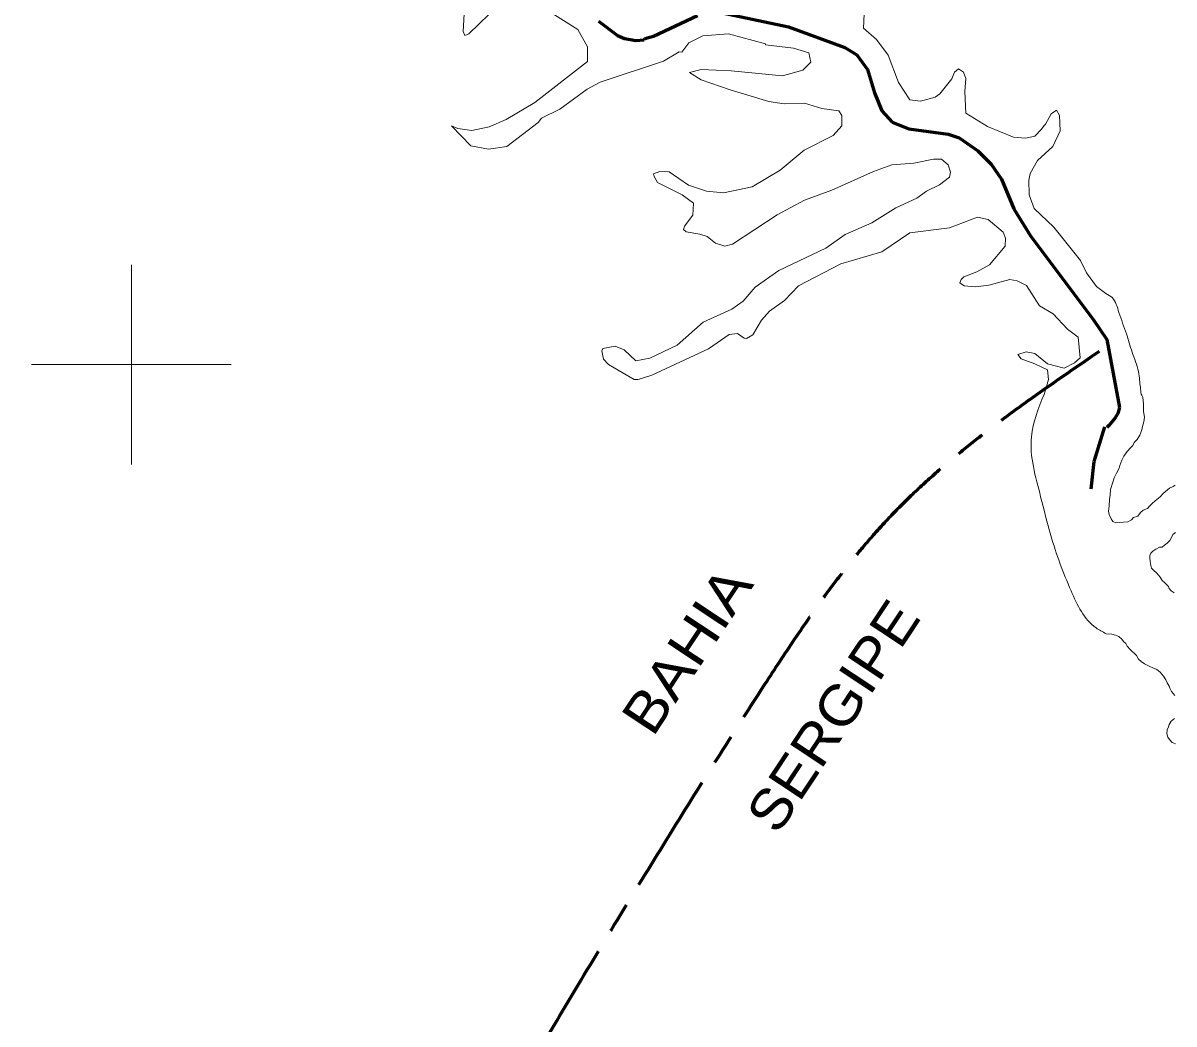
# Model space of a CAD drawing. Extents: x -1643653 to 4543381, y 1624270 to 13878484.
# Drawn here: x 598915 to 610437, y 8943403 to 8953418 of the extents above; entities that cross this region are included whole.
import ezdxf
from ezdxf.enums import TextEntityAlignment as Align

# ---------------------------------------------------------------- set-up
doc = ezdxf.new("R2010")
doc.units = 0
doc.header["$LTSCALE"] = 200
doc.linetypes.add('LONG_DASH_SHORT_DASH', pattern=[9.9, 6, -1.2, 1.5, -1.2])
for name, color, linetype, lineweight in [('1', 7, 'Continuous', 13), ('2', 7, 'Continuous', 13), ('25', 7, 'Continuous', 13), ('26', 7, 'Continuous', 106), ('7', 7, 'LONG_DASH_SHORT_DASH', 60)]:
    doc.layers.add(name, color=color, linetype=linetype, lineweight=lineweight)
doc.layers.add('42', color=7, linetype='Continuous')

msp = doc.modelspace()

# ---------------------------------------------------------------- linework, layer by layer
at = {"layer": '1', "lineweight": 25}
msp.add_spline([(814781, 9009175.5), (814787.2, 9009173.4), (814796.9, 9009173.4), (814799.4, 9009172.4), (814805.1, 9009174.5), (814805.6, 9009176.5), (814811.7, 9009179.5), (814811.7, 9009179.5), (814801.5, 9009181), (814790.7, 9009181.5), (814784.1, 9009183.1), (814777.4, 9009185.1), (814778.4, 9009175.5)], degree=3, dxfattribs=at)
at = {"layer": '2'}
for p, q in [((600000, 8949000), (600000, 8951000)), ((599000, 8950000), (601000, 8950000))]:
    msp.add_line(p, q, dxfattribs=at)
at = {"layer": '25'}
for points in [[(603334.3, 8953568.7), (603320.8, 8953334.8), (603337.9, 8953292.8), (603376.7, 8953311.5), (603681.8, 8953605.2)], [(604208, 8953515.8), (604469.3, 8953354.2), (604566.2, 8953179.1), (604565.7, 8953033.2)], [(609755.4, 8950712.2), (609661.1, 8950783.5), (609561, 8950917.9), (609502.2, 8951042.1), (609232.8, 8951376.9), (609037.8, 8951563.3), (608987.2, 8951699.7), (608983.5, 8951846.5), (608997.5, 8951911.8), (609071.5, 8952043.1), (609222.8, 8952181.3), (609297.8, 8952340.2), (609292, 8952494.6), (609262.3, 8952545.1), (609208.4, 8952508.9), (609150.1, 8952407.8), (609137, 8952393.4), (609112.2, 8952354.9), (609043.5, 8952286.2), (608950.9, 8952265), (608829.5, 8952275.2), (608570.6, 8952384.4), (608354.7, 8952517.4), (608341.8, 8952734.8), (608352.3, 8952862.7), (608331.7, 8952926.3), (608281.3, 8952961.5), (608241.6, 8952927.5), (608214.1, 8952858.4), (608092.3, 8952708.4), (608046.9, 8952676.2), (607900.7, 8952638.1), (607791.6, 8952649), (607678.7, 8952823.7), (607576.2, 8953096.8), (607460.3, 8953252.1), (607330.5, 8953367), (607335.3, 8953510.5)], [(604565.7, 8953033.2), (604039.8, 8952623.7), (603751, 8952453.4), (603581, 8952379.4), (603408.9, 8952341.9), (603268.4, 8952362.5), (603203, 8952391.3), (603399.1, 8952188.3), (603575.4, 8952157.8), (603757.4, 8952182.5), (604071.5, 8952424.1), (604106.4, 8952466.2), (604288.1, 8952555.8), (604561.1, 8952755.6), (604691.9, 8952825.4), (605325.8, 8953035.4), (605484, 8953128.6), (605511, 8953128.4), (605579.5, 8953221.7), (605719.6, 8953290.4), (605976.2, 8953310), (606348.4, 8953209.8), (606349.1, 8953199.3), (606627.5, 8953166), (606782.2, 8953118.9), (606803.1, 8953027.3), (606720.6, 8952947.4), (606519.6, 8952891.6), (606003.2, 8952941.1)], [(606003.2, 8952941.1), (605703.8, 8952954.5), (605588.1, 8952922.2), (605703.8, 8952849.4), (605995.3, 8952749.3), (606381.6, 8952634.1), (606534.5, 8952611), (606739.1, 8952617.5), (606911.6, 8952561.5), (607081, 8952539.2), (607113.4, 8952492.8), (607113.5, 8952391.1), (607023.8, 8952292), (606734.5, 8952146.5), (606495.7, 8951946), (606213.2, 8951778.7), (605929, 8951719.6), (605757, 8951735), (605578.7, 8951796.6), (605382.1, 8951930.4), (605288.8, 8951932.5), (605226.8, 8951908.2), (605232.2, 8951881.3), (605267.2, 8951822), (605514.5, 8951699.4), (605627.5, 8951614.5), (605620, 8951495.8), (605536.3, 8951386.5), (605528.7, 8951351.7), (605555.2, 8951329.8), (605690.4, 8951305.3), (605763.9, 8951283), (605848.8, 8951216.1), (605942.1, 8951185.6), (606018, 8951204.4), (606463.2, 8951500.4), (606738.6, 8951647.1), (607011.1, 8951745.5), (607430.1, 8951933.6), (607613.6, 8951999.1), (607833.1, 8952016.1), (608030.1, 8952056.4), (608109.9, 8952056.6), (608176.9, 8951998), (608199.3, 8951925.6), (608189.8, 8951877.6), (608090.2, 8951799.8), (607960.9, 8951735.6), (607862.5, 8951666.2), (607653, 8951570.5), (607410.8, 8951418.3), (607144.4, 8951302.6), (606950.8, 8951166.6), (606482.1, 8950942.3), (606242.9, 8950775.2), (606123, 8950635.5), (606012.1, 8950556.7), (605725, 8950424.5), (605463.8, 8950193.5), (605190.6, 8950065.5), (605051.5, 8950037.1), (604931.9, 8950147.3), (604842.4, 8950186), (604720.3, 8950162.6), (604710.1, 8950138.4)], [(604710.1, 8950138.4), (604726.6, 8950056.6), (604775, 8950000.1), (604833.2, 8949967.4), (605034.8, 8949852), (605074.3, 8949852.1), (605210.6, 8949895.6), (605776.5, 8950159.4), (605984.7, 8950300.3), (606066, 8950310.7), (606133.6, 8950266.2), (606157.8, 8950260.8), (606219.7, 8950297.6), (606309.2, 8950444.5), (606386.8, 8950535.4), (606539, 8950640.6), (606679, 8950789), (607103.1, 8951009.8), (607511.4, 8951127.6), (607793.4, 8951318.1), (608189.8, 8951370), (608470.1, 8951476.1), (608576.2, 8951452.3), (608726.2, 8951326.4), (608749.8, 8951266.5), (608747.2, 8951186.9), (608590.8, 8950999.1), (608464.4, 8950928.1), (608333.9, 8950879.5), (608305.4, 8950852.7), (608293.4, 8950819), (608336.8, 8950788.8), (608450, 8950780.2), (608584.4, 8950796.9), (608792.8, 8950853.3), (608865.7, 8950839.8)], [(608865.7, 8950839.8), (608961.3, 8950792.2), (609092.6, 8950589), (609228.6, 8950508.5), (609370.6, 8950354.8), (609479, 8950274.1), (609498.7, 8950068.9), (609441.2, 8950017.2), (609336.6, 8949965), (609169.4, 8950008.4), (609042.6, 8950111.6), (608957.7, 8950128.6), (608874.2, 8950101.3), (608908.7, 8950059.5), (609044.9, 8950008.9), (609169.7, 8949947.6), (609179.8, 8949852.8), (609137, 8949702.7)], [(609792.6, 8948650.3), (609799.1, 8948692.7), (609802.3, 8948751.2), (609825.2, 8948822.9), (609838.2, 8948868.4), (609861, 8948914), (609887.1, 8948962.8), (609893.6, 8948992.1), (609916.4, 8949044.2), (609935.9, 8949083.3), (609968.5, 8949132.1), (610001.1, 8949167.9), (610023.9, 8949190.7), (610040.2, 8949220), (610069.5, 8949252.6), (610095.5, 8949294.9), (610115.1, 8949347), (610121.6, 8949382.8), (610134.6, 8949428.4), (610141.1, 8949473.9), (610130.7, 8949532.9), (610130.9, 8949558), (610131.1, 8949578), (610131.3, 8949608.1), (610129, 8949638.1), (610124.3, 8949673.2), (610117, 8949693.3), (610108.9, 8949704.2)], [(610447.8, 8948794.8), (610427.6, 8948779.9), (610392.5, 8948762.6), (610372.4, 8948747.7), (610330.1, 8948712.2), (610330.1, 8948712.2), (610297.5, 8948676.4), (610297.5, 8948676.4), (610248.6, 8948637.3), (610219.3, 8948611.3), (610219.3, 8948611.3), (610193.3, 8948585.2), (610173.7, 8948562.4), (610128.1, 8948542.9), (610102.1, 8948520.1), (610076, 8948484.3), (610033.6, 8948471.3), (610010.8, 8948448.5), (609975, 8948429), (609932.7, 8948422.5), (609892.2, 8948420.5), (609854.5, 8948416), (609854.5, 8948416), (609825.2, 8948432.2), (609808.9, 8948458.3), (609808.9, 8948458.3), (609789.3, 8948500.6), (609782.8, 8948533.1), (609789.3, 8948588.5), (609792.6, 8948650.3)], [(610438.8, 8947716), (610408.9, 8947736.2), (610389.1, 8947758.9), (610381.7, 8947779), (610361.9, 8947799.2), (610342, 8947821.8), (610319.7, 8947842), (610299.9, 8947872.2), (610282.5, 8947892.3), (610265.2, 8947912.5), (610232.9, 8947945.2), (610213.1, 8947965.4), (610205.8, 8947990.5), (610198.6, 8948030.6), (610196.3, 8948068.1), (610196.5, 8948090.7), (610206.7, 8948113.1), (610224.4, 8948135.5), (610254.5, 8948152.9), (610292.2, 8948175.1), (610319.7, 8948175), (610342.4, 8948194.8), (610367.5, 8948214.7), (610395.2, 8948239.6), (610407.9, 8948264.5), (610425.7, 8948299.4), (610450.9, 8948321.8)], [(609757.5, 8947308.3), (609815.9, 8947301.8), (609850.4, 8947294.2), (609884.9, 8947280.7), (609915.6, 8947253.9), (609930.9, 8947229), (609953.9, 8947209.9), (609969.3, 8947183), (609969.3, 8947183), (609998, 8947148.6), (609998, 8947148.6), (610019.1, 8947129.4), (610043.1, 8947109), (610060.4, 8947088.9), (610082.7, 8947053.7), (610107.5, 8947031), (610141.8, 8947004.9), (610141.8, 8947004.9), (610194.6, 8946980.4), (610227.1, 8946967.6), (610266.9, 8946949.8), (610299.2, 8946922.1), (610314.1, 8946902), (610331.5, 8946881.8), (610356.2, 8946846.6), (610368.5, 8946816.5), (610388.2, 8946783.8), (610395.6, 8946763.7), (610412.8, 8946728.6), (610445.1, 8946690.8)], [(610443.3, 8946460.5), (610410.6, 8946433.2), (610390.3, 8946398.2), (610381.7, 8946376.9), (610369.3, 8946345.4), (610365.9, 8946308.2), (610374.9, 8946274.4), (610391.8, 8946250.7), (610418.9, 8946220.3), (610453.9, 8946205.1)]]:
    msp.add_lwpolyline(points, dxfattribs=at)
for points in [[(610108.9, 8949704.2), (610092.8, 8949844.8), (610081.3, 8949930.9), (610018.2, 8950125.9), (609960.9, 8950309.5), (609886.3, 8950521.8), (609817.5, 8950670.9), (609755.4, 8950712.2)], [(609137, 8949702.7), (609010, 8949279.3), (609102.4, 8948678.5), (609204.1, 8948290.3), (609407.4, 8947735.7), (609657, 8947365.9), (609757.5, 8947308.3)]]:
    msp.add_spline(points, degree=3, dxfattribs=at)
at = {"layer": '26'}
msp.add_spline([(645710.9, 8949471.4), (644721.9, 8950215.5), (643631.5, 8951123.7), (642665.6, 8952010.9), (642072.6, 8952588.9), (640582.3, 8953977.6), (638005.5, 8955508.7), (636255.8, 8956201.4), (634307.9, 8956672.6), (632583.3, 8956799.8), (628516.3, 8956628.1), (626161.4, 8955993.9), (623953.8, 8955209.7), (622371.6, 8954682.1), (620725.9, 8954192.9), (619183.7, 8953970.3), (617209.7, 8953965.7), (615658.4, 8954379), (614681.6, 8955057.1), (613704.6, 8955684.2), (612906.2, 8956374.2), (612068.3, 8956835.4), (609416.9, 8956401.3), (608625.2, 8956035.7), (607870.9, 8955517.4), (607396.1, 8954883.6), (607164, 8954388.6), (606950.6, 8954069.9)], degree=3, dxfattribs=at)
at = {"layer": '7'}
for points in [[(604677.1, 8953437.9), (604865.4, 8953293), (604936.7, 8953262.7), (605049.2, 8953243.2), (605133.2, 8953249.7), (605140.2, 8953264.9), (605226.7, 8953286.6), (605667.4, 8953494)], [(605849.3, 8953532.9), (606579.7, 8953379.4), (607141.7, 8953171.8), (607262.6, 8953100.6), (607368.8, 8952953.3), (607440, 8952718.2), (607513.5, 8952540.9), (607615, 8952426.2), (607782.6, 8952361), (608175.1, 8952307.1), (608287.5, 8952268.2), (608473.6, 8952138.4), (608607.4, 8952004.5), (608709, 8951855.3), (608834.6, 8951559), (609001.1, 8951288.7), (609632.1, 8950450.2), (609766.1, 8950251.3)], [(609766.1, 8950251.3), (609892.1, 8949571.8), (609876.7, 8949511.8), (609848.8, 8949469.3), (609818.6, 8949432), (609785.7, 8949389.6), (609763.6, 8949371.8)], [(609608.9, 8948758.3), (609638.2, 8949029.6), (609745.9, 8949377.2)]]:
    msp.add_lwpolyline(points, dxfattribs=at)
msp.add_spline([(609688.1, 8950131.7), (607584.3, 8948466.4), (606301.7, 8946741.8), (602418.3, 8940294.4)], degree=3, dxfattribs=at)

# ---------------------------------------------------------------- texts
at = {"layer": '42'}
for s, width, p in [('BAHIA', 1.15, (605729.2, 8947032.4)), ('SERGIPE', 1.1, (607190.8, 8946373.9))]:
    msp.add_text(s, height=400, rotation=56.48, dxfattribs=dict(at, width=width)).set_placement(p, align=Align.CENTER)

doc.saveas('drawing.dxf')
